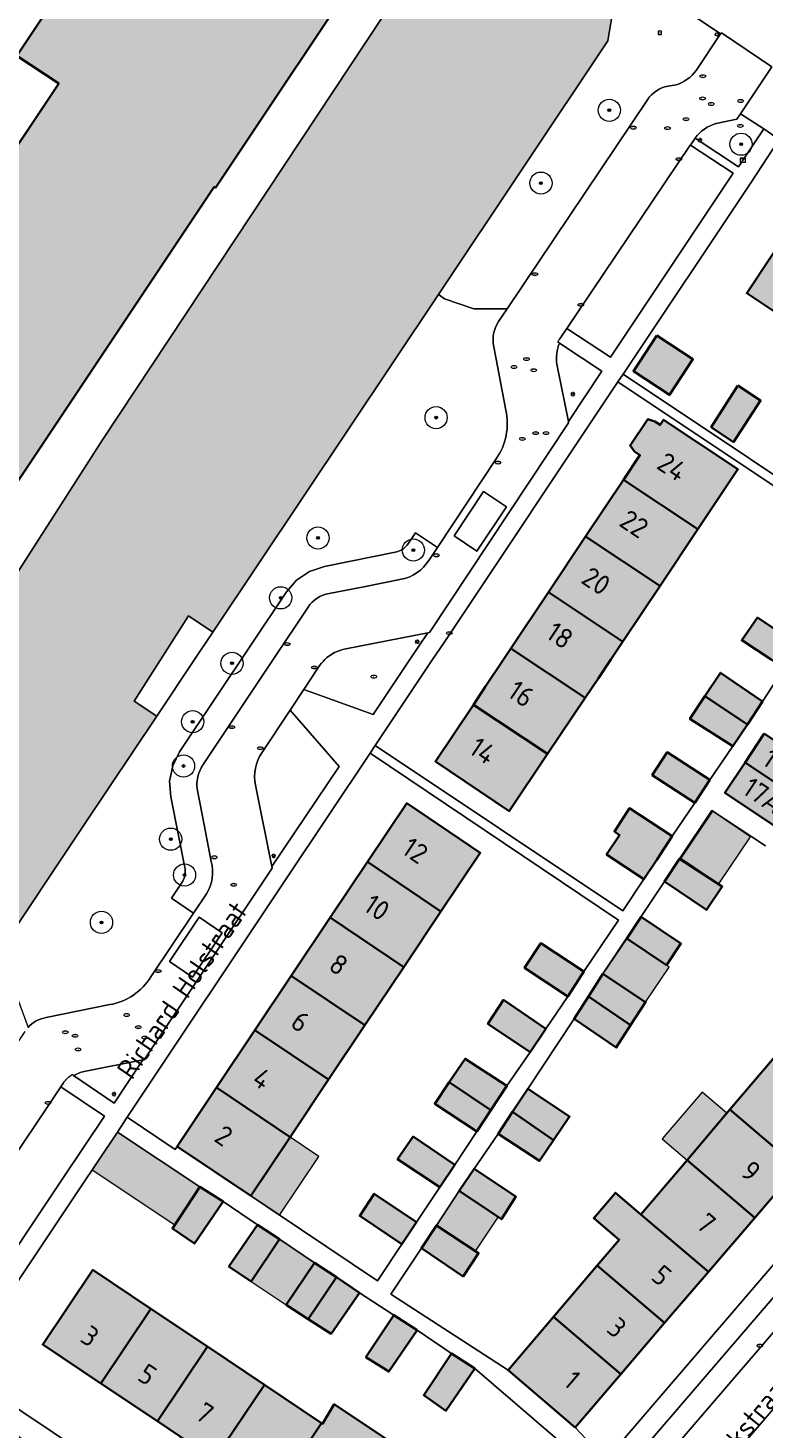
# Model space of a CAD drawing. Header units: metres. Extents: x 125349 to 128236, y 501602 to 503797.
# Tile 316 of 656: x 126555 to 126622, y 502181 to 502307. Entities that reach past the tile are written whole.
import ezdxf
from ezdxf.enums import TextEntityAlignment as Align

# ---------------------------------------------------------------- set-up
doc = ezdxf.new("R2010")
doc.units = ezdxf.units.M
doc.layers.get('0').update_dxf_attribs({"linetype": 'CONTINUOUS'})
for name, color, linetype, lineweight in [('B-WE-GK-BESCHOEIING-G', 130, 'GK-BESCHOEIING-SO', 18), ('B-WE-GR-BEPLANTING_CULTUUR_HEESTERS-GV', 90, 'CONTINUOUS', 18), ('B-WE-GR-BOOM-S-500', 90, 'CONTINUOUS', 18), ('B-WE-GR-GROENVOORZIENING-GV', 80, 'CONTINUOUS', 18), ('B-WE-IE-MEUBILAIR-S', 7, 'CONTINUOUS', 18), ('B-WE-OG-BEBOUWING-GV', 7, 'CONTINUOUS', 35), ('B-WE-OG-BEBOUWING-T18', 10, 'CONTINUOUS', 18), ('B-WE-OG-BEBOUWING_OVERBOUWING-GV', 7, 'CONTINUOUS', 18), ('B-WE-OG-TERREIN_BEGROEID-GV', 7, 'CONTINUOUS', 18), ('B-WE-OG-TERREIN_ERF-GV', 7, 'CONTINUOUS', 18), ('B-WE-OG-TOPOGRAFIE-T18', 10, 'CONTINUOUS', 18), ('B-WE-OG-WATER-GV', 130, 'CONTINUOUS', 18), ('B-WE-VH-GESLOTENVERHARDING_BETON-GV', 10, 'CONTINUOUS', 18), ('B-WE-VH-OPENVERHARDING-GV', 90, 'CONTINUOUS', 18)]:
    doc.layers.add(name, color=color, linetype=linetype, lineweight=lineweight)
for name, color, linetype, lineweight, true_color in [('B-WE-OG-BEBOUWING-V', 7, 'CONTINUOUS', 18, 0xcc646e), ('B-WE-OG-BEBOUWING_OVERBOUWING-V', 7, 'CONTINUOUS', 18, 0xcc646e), ('B-WE-OG-WATER-V', 7, 'CONTINUOUS', 18, 0xbee8ff)]:
    doc.layers.add(name, color=color, linetype=linetype, lineweight=lineweight, true_color=true_color)
doc.styles.add('NLCS-ISO', font='NLCS-ISO.ttf')
doc.styles.add('NLCS-ISO-M1000-T18', font='NLCS-ISO.ttf', dxfattribs={"height": 1.8})
doc.linetypes.add('GK-BESCHOEIING-SO', pattern='A,18,-3,[1,NLCS.SHX,S=0.6,R=0,X=0,Y=0],-3', length=24)

# ---------------------------------------------------------------- blocks, each defined once
blk = doc.blocks.new('SIE-MEUBILAIR_BORD_LOCATIEPAAL-SO')
blk.add_lwpolyline([(-0.75, -0.75), (0.75, -0.75), (0.75, 0.75), (-0.75, 0.75)], close=True)
at = {"style": 'NLCS-ISO'}
blk.add_text('lp', height=0.75, dxfattribs=at).set_placement((0.01, 0.12), align=Align.MIDDLE_CENTER)
blk = doc.blocks.new('SIE-MEUBILAIR_KAST_ELEKTRA-SO')
for points in [[(-1, 1), (1, 1), (1, 0.84), (-1, 0.84)], [(-1, 0.76), (1, 0.76), (1, -1), (-1, -1)]]:
    blk.add_lwpolyline(points, close=True)
at = {"style": 'NLCS-ISO'}
blk.add_text('et', height=0.75, dxfattribs=at).set_placement((0, 0), align=Align.MIDDLE_CENTER)
blk = doc.blocks.new('SIE-MEUBILAIR_PAAL_LICHTMAST-SO')
for points in [[(-0.62, 0), (-1, 0)], [(-0.71, 0.71), (-0.44, 0.44)], [(0, 1), (0, 0.62)], [(0.44, 0.44), (0.71, 0.71)], [(1, 0), (0.62, 0)], [(-0.71, -0.71), (-0.44, -0.44)], [(0, -0.62), (0, -1)], [(0.44, -0.44), (0.71, -0.71)]]:
    blk.add_lwpolyline(points)
blk.add_circle((0, 0), 0.5)
blk = doc.blocks.new('SIE-MEUBILAIR_PAAL_VERKEERSBORD-SO')
blk.add_circle((0, 0), 0.75)
at = {"style": 'NLCS-ISO'}
blk.add_text('vb', height=0.75, dxfattribs=at).set_placement((0, 0.07), align=Align.MIDDLE_CENTER)
blk = doc.blocks.new('SIE-MEUBILAIR_PUT_RIOOLPUT-SO')
blk.add_ellipse((0, 0), major_axis=(1.25, 0), ratio=0.54)
at = {"style": 'NLCS-ISO'}
blk.add_text('ri', height=0.75, dxfattribs=at).set_placement((-0.04, 0.07), align=Align.MIDDLE_CENTER)
blk = doc.blocks.new('SIE-MEUBILAIR_PUT_KOLK-SO')
blk.add_ellipse((0, 0), major_axis=(1.25, 0), ratio=0.54)
at = {"style": 'NLCS-ISO'}
blk.add_text('klk', height=0.75, dxfattribs=at).set_placement((0.03, 0), align=Align.MIDDLE_CENTER)
blk = doc.blocks.new('SIE-MEUBILAIR_PUT_DRAINAGEPUT-SO')
blk.add_ellipse((0, 0), major_axis=(1.25, 0), ratio=0.54)
at = {"style": 'NLCS-ISO'}
blk.add_text('dr', height=0.75, dxfattribs=at).set_placement((0.03, 0), align=Align.MIDDLE_CENTER)
blk = doc.blocks.new('SIE-MEUBILAIR_PUT_BRANDKRAAN-SO')
blk.add_ellipse((0, 0), major_axis=(1.25, 0), ratio=0.54)
at = {"style": 'NLCS-ISO'}
blk.add_text('bk', height=0.75, dxfattribs=at).set_placement((0.03, 0), align=Align.MIDDLE_CENTER)
blk = doc.blocks.new('SGR-BOOM_01-SO')
at = {"linetype": 'ByBlock', "lineweight": 18}
h = blk.add_hatch(color=0, dxfattribs=at)
h.dxf.hatch_style = 1
edge = h.paths.add_edge_path()
edge.add_arc((0, 0), 0.25, 0, 360)
at = {"color": 0, "linetype": 'ByBlock', "lineweight": 18}
for radius in [2, 0.25]:
    blk.add_circle((0, 0), radius, dxfattribs=at)

msp = doc.modelspace()

# ---------------------------------------------------------------- hatches: boundary and pattern name
at = {"layer": 'B-WE-OG-BEBOUWING-V'}
for points in [[(126567.357, 502323.781), (126554.467, 502304.416), (126558.229, 502301.915), (126519.497, 502243.735), (126533.452, 502234.414), (126572.242, 502292.594), (126572.363, 502292.514), (126587.039, 502314.562), (126582.554, 502317.541), (126582.506, 502317.465)], [(126625.511, 502279.469), (126629.908, 502286.071), (126624.588, 502289.621), (126620.189, 502283.016)], [(126612.087, 502279.203), (126609.982, 502276.001), (126613.242, 502273.858), (126615.347, 502277.06)], [(126619.39, 502274.709), (126616.99, 502270.957), (126618.991, 502269.605), (126621.441, 502273.358)], [(126615.782, 502261.74), (126619.392, 502267.153), (126612.689, 502271.608), (126612.384, 502271.15), (126611.927, 502271.466), (126611.271, 502271.654), (126609.688, 502269.285), (126610.096, 502268.743), (126610.563, 502268.42), (126609.079, 502266.195), (126609.08, 502266.194), (126615.776, 502261.744)], [(126615.782, 502261.74), (126615.776, 502261.744), (126609.08, 502266.194), (126609.079, 502266.195), (126605.676, 502261.092), (126605.678, 502261.091), (126612.368, 502256.645), (126612.379, 502256.638)], [(126602.328, 502256.071), (126602.331, 502256.069), (126609.014, 502251.627), (126609.029, 502251.617), (126612.379, 502256.638), (126612.368, 502256.645), (126605.678, 502261.091), (126605.676, 502261.092)], [(126602.328, 502256.071), (126598.95, 502251.005), (126598.954, 502251.003), (126605.631, 502246.566), (126605.646, 502246.556), (126606.842, 502248.339), (126607.951, 502250), (126609.029, 502251.617), (126609.014, 502251.627), (126602.331, 502256.069)], [(126623.549, 502249.239), (126624.082, 502250), (126624.949, 502251.24), (126621.147, 502253.792), (126619.747, 502251.741), (126622.394, 502250)], [(126595.572, 502245.938), (126595.576, 502245.936), (126602.247, 502241.503), (126602.254, 502241.498), (126605.646, 502246.556), (126605.631, 502246.566), (126598.954, 502251.003), (126598.95, 502251.005), (126598.28, 502250), (126596.638, 502247.539)], [(126621.624, 502246.209), (126617.823, 502248.808), (126616.428, 502246.7), (126620.245, 502244.163)], [(126595.572, 502245.938), (126592.158, 502240.809), (126598.798, 502236.344), (126602.254, 502241.498), (126602.247, 502241.503), (126595.576, 502245.936)], [(126618.926, 502242.205), (126620.245, 502244.163), (126616.428, 502246.7), (126615.075, 502244.654)], [(126621.761, 502243.326), (126620.036, 502240.727), (126625.125, 502237.335), (126625.127, 502237.333), (126626.845, 502239.938), (126626.84, 502239.941)], [(126616.877, 502239.153), (126613.026, 502241.651), (126611.677, 502239.599), (126615.528, 502237.101)], [(126625.127, 502237.333), (126625.125, 502237.335), (126620.036, 502240.727), (126618.227, 502238.003), (126623.328, 502234.604)], [(126586.035, 502231.765), (126592.653, 502227.307), (126596.187, 502232.595), (126589.566, 502237.047)], [(126610.91, 502230.202), (126612.08, 502231.946), (126613.479, 502234.098), (126609.628, 502236.597), (126608.279, 502234.495), (126608.732, 502234.191), (126607.563, 502232.447)], [(126586.035, 502231.765), (126582.682, 502226.748), (126589.299, 502222.289), (126592.653, 502227.307)], [(126614.13, 502232.047), (126612.781, 502229.995), (126616.581, 502227.446), (126617.981, 502229.548)], [(126582.682, 502226.748), (126579.175, 502221.502), (126585.793, 502217.043), (126589.299, 502222.289)], [(126612.952, 502222.465), (126614.267, 502224.426), (126610.693, 502226.823), (126609.377, 502224.862)], [(126604.085, 502219.634), (126605.534, 502221.886), (126601.633, 502224.435), (126600.184, 502222.233)], [(126605.929, 502219.652), (126609.735, 502217.047), (126611.085, 502219.138), (126607.234, 502221.687)], [(126585.793, 502217.043), (126579.175, 502221.502), (126575.905, 502216.61), (126582.523, 502212.151)], [(126602.086, 502216.732), (126598.285, 502219.33), (126596.886, 502217.178), (126600.687, 502214.63)], [(126605.929, 502219.652), (126604.635, 502217.634), (126608.436, 502215.035), (126609.735, 502217.047)], [(126579.061, 502206.971), (126582.523, 502212.151), (126575.905, 502216.61), (126572.442, 502211.43)], [(126597.151, 502209.391), (126598.588, 502211.577), (126594.837, 502214.026), (126593.406, 502211.914)], [(126618.676, 502209.442), (126624.795, 502204.236), (126628.832, 502208.953), (126622.699, 502214.17)], [(126575.521, 502201.675), (126579.061, 502206.971), (126572.442, 502211.43), (126568.885, 502206.108)], [(126595.89, 502207.473), (126597.151, 502209.391), (126593.406, 502211.914), (126592.089, 502209.972)], [(126600.488, 502211.328), (126599.107, 502209.252), (126602.796, 502206.688), (126604.239, 502208.829)], [(126597.79, 502207.274), (126601.54, 502204.825), (126602.796, 502206.688), (126599.107, 502209.252)], [(126618.676, 502209.442), (126614.814, 502204.903), (126620.92, 502199.709), (126624.795, 502204.236)], [(126592.542, 502202.468), (126593.891, 502204.47), (126590.14, 502207.019), (126588.741, 502204.967)], [(126595.641, 502204.121), (126594.292, 502202.119), (126598.093, 502199.57), (126599.392, 502201.622)], [(126620.92, 502199.709), (126614.814, 502204.903), (126610.648, 502200.008), (126616.741, 502194.825)], [(126573.027, 502201.172), (126570.93, 502202.477), (126568.472, 502198.73), (126570.469, 502197.375)], [(126589.144, 502197.313), (126590.443, 502199.315), (126586.642, 502201.864), (126585.343, 502199.862)], [(126612.798, 502190.218), (126616.741, 502194.825), (126610.648, 502200.008), (126608.363, 502201.952), (126606.419, 502199.667), (126608.704, 502197.723), (126606.718, 502195.39)], [(126578.119, 502197.76), (126576.122, 502199.065), (126573.564, 502195.318), (126575.562, 502193.963)], [(126592.243, 502199.016), (126590.894, 502196.964), (126594.645, 502194.415), (126596.044, 502196.517)], [(126583.234, 502194.334), (126581.265, 502195.653), (126578.707, 502191.856), (126580.708, 502190.565)], [(126608.859, 502185.615), (126612.798, 502190.218), (126606.718, 502195.39), (126602.793, 502190.776)], [(126566.531, 502191.502), (126561.307, 502195.002), (126556.794, 502188.278), (126562.022, 502184.773)], [(126583.234, 502194.334), (126580.708, 502190.565), (126582.751, 502189.246), (126585.309, 502192.944)], [(126566.531, 502191.502), (126562.022, 502184.773), (126567.113, 502181.359), (126571.625, 502188.089)], [(126590.501, 502189.582), (126588.404, 502190.936), (126585.897, 502187.139), (126587.944, 502185.834)], [(126608.859, 502185.615), (126602.793, 502190.776), (126598.692, 502185.957), (126604.745, 502180.808)], [(126576.748, 502184.657), (126571.625, 502188.089), (126567.113, 502181.359), (126572.235, 502177.925)], [(126595.698, 502186.112), (126593.597, 502187.461), (126591.099, 502183.707), (126593.099, 502182.308)], [(126577.395, 502174.465), (126581.909, 502181.199), (126576.748, 502184.657), (126572.235, 502177.925)], [(126587.097, 502177.793), (126588.196, 502179.445), (126583.045, 502182.893), (126581.996, 502181.141), (126581.909, 502181.199), (126577.395, 502174.465), (126577.421, 502174.448), (126576.585, 502173.202), (126578.778, 502171.732), (126579.613, 502172.978), (126582.576, 502170.992)]]:
    msp.add_hatch(color=256, dxfattribs=at).paths.add_polyline_path(points)
at = {"layer": 'B-WE-OG-BEBOUWING_OVERBOUWING-V'}
for points in [[(126617.691, 502229.8), (126620.533, 502234.037), (126617.092, 502236.345), (126614.25, 502232.107)], [(126607.234, 502221.687), (126611.085, 502219.138), (126613.203, 502222.297), (126612.952, 502222.465), (126609.377, 502224.862)], [(126618.41, 502209.13), (126616.176, 502211.03), (126612.58, 502206.804), (126614.814, 502204.903)], [(126563.511, 502207.424), (126561.236, 502204.012), (126568.697, 502199.073), (126570.93, 502202.477)], [(126579.061, 502206.971), (126575.521, 502201.675), (126578.117, 502199.94), (126581.657, 502205.236)], [(126594.292, 502202.119), (126592.243, 502199.016), (126595.768, 502196.698), (126597.796, 502199.769)], [(126578.119, 502197.76), (126575.562, 502193.963), (126578.707, 502191.856), (126581.265, 502195.653)]]:
    msp.add_hatch(color=256, dxfattribs=at).paths.add_polyline_path(points)
at = {"layer": 'B-WE-OG-WATER-V'}
msp.add_hatch(color=256, dxfattribs=at).paths.add_polyline_path([(126517.754, 502205.834), (126518.355, 502205.385), (126520.81, 502203.713), (126525.019, 502200.848), (126526.118, 502200.1), (126527.292, 502199.3), (126531.528, 502196.411), (126538.631, 502199.088), (126539.801, 502199.687), (126540.966, 502205.842), (126546.793, 502214.563), (126544.61, 502216.02), (126549.53, 502223.66), (126551.841, 502222.118), (126552.458, 502223.042), (126560.626, 502235.266), (126567.061, 502244.906), (126565.03, 502246.26), (126569.91, 502253.94), (126572.111, 502252.472), (126592.426, 502282.906), (126607.678, 502305.756), (126608.768, 502312.268), (126608.477, 502312.464), (126601.522, 502317.156), (126595.971, 502320.901), (126588.518, 502316.854), (126591.902, 502314.753), (126562.163, 502269.817), (126553.291, 502255.928), (126545.29, 502245), (126538.44, 502234.9), (126531.633, 502224.174), (126525.27, 502214.997), (126521.17, 502209.552)])

# ---------------------------------------------------------------- linework, layer by layer
at = {"layer": 'B-WE-GK-BESCHOEIING-G', "flags": 128}
msp.add_lwpolyline([(126608.768, 502312.268), (126607.678, 502305.756), (126570.461, 502250), (126560.626, 502235.266), (126540.966, 502205.842), (126539.801, 502199.687)], dxfattribs=at)
at = {"layer": 'B-WE-GR-BEPLANTING_CULTUUR_HEESTERS-GV', "flags": 128}
for points in [[(126615.647, 502303.088), (126617.841, 502306.392), (126613.533, 502309.266), (126613.456, 502309.105), (126608.768, 502312.268), (126607.678, 502305.756), (126592.426, 502282.906), (126592.957, 502282.518), (126595.627, 502281.602), (126598.612, 502281.601)], [(126613.11, 502301.667), (126613.823, 502301.798)], [(126598.612, 502281.601), (126611.247, 502300.433)], [(126615.545, 502296.993), (126619.457, 502294.407), (126621.725, 502297.826), (126619.615, 502299.184)], [(126619.615, 502299.184), (126619.292, 502298.703), (126617.448, 502298.301)], [(126592.331, 502260.113), (126590.349, 502261.429), (126589.609, 502260.321), (126589.21, 502259.921), (126588.687, 502259.704), (126582.164, 502258.401), (126580.829, 502257.947), (126579.658, 502257.163), (126578.729, 502256.102), (126569.118, 502241.694), (126568.495, 502240.43), (126568.221, 502239.047), (126568.315, 502237.64), (126569.617, 502231.117), (126569.618, 502230.551), (126569.402, 502230.028), (126568.381, 502228.498), (126570.381, 502227.16)], [(126591.55, 502258.939), (126592.331, 502260.113)], [(126585.695, 502256.569), (126589.107, 502257.24)], [(126582.572, 502255.955), (126585.695, 502256.569)], [(126577.544, 502250), (126580.687, 502254.713)], [(126580.312, 502247.315), (126586.542, 502245.042), (126589.849, 502250), (126591.456, 502252.41)], [(126591.456, 502252.41), (126584.078, 502250.965)], [(126571.234, 502240.539), (126577.544, 502250)], [(126581.635, 502249.32), (126580.312, 502247.315)], [(126575.954, 502238.698), (126577.428, 502231.367), (126583.475, 502240.379), (126579.072, 502245.45)], [(126579.072, 502245.45), (126576.511, 502241.6)], [(126571.321, 502235.121), (126570.692, 502238.354)], [(126571.963, 502231.819), (126571.321, 502235.121)], [(126570.381, 502227.16), (126571.535, 502228.886)]]:
    msp.add_lwpolyline(points, dxfattribs=at)
at = {"layer": 'B-WE-GR-BEPLANTING_CULTUUR_HEESTERS-GV'}
for points in [[(126613.823, 502301.798, 0.1631817), (126615.647, 502303.088)], [(126611.247, 502300.433, -0.2082661), (126613.11, 502301.667)], [(126617.448, 502298.301, 0.1715362), (126615.545, 502296.993)], [(126589.107, 502257.24, 0.2048026), (126591.55, 502258.939)], [(126580.687, 502254.713, -0.2184553), (126582.572, 502255.955)], [(126584.078, 502250.965, 0.1497808), (126582.187, 502250)], [(126582.187, 502250, 0.061697), (126581.635, 502249.32)], [(126570.692, 502238.354, -0.1757166), (126571.234, 502240.539)], [(126576.511, 502241.6, 0.1987807), (126575.954, 502238.698)], [(126571.535, 502228.886, 0.2079775), (126571.963, 502231.819)]]:
    msp.add_lwpolyline(points, format="xyb", dxfattribs=at)
at = {"layer": 'B-WE-GR-GROENVOORZIENING-GV'}
for points in [[(126603.331, 502278.525, 0.1428838), (126603.088, 502276.629)], [(126560.679, 502212.91, 0.0899289), (126559.568, 502212.518)]]:
    msp.add_lwpolyline(points, format="xyb", dxfattribs=at)
at = {"layer": 'B-WE-GR-GROENVOORZIENING-GV', "flags": 128}
for points in [[(126604.124, 502271.461), (126607.141, 502275.991), (126603.331, 502278.525)], [(126603.088, 502276.629), (126604.124, 502271.461)], [(126559.568, 502212.518), (126563.227, 502210.041), (126565.81, 502213.918)], [(126565.81, 502213.918), (126560.679, 502212.91)]]:
    msp.add_lwpolyline(points, dxfattribs=at)
msp.add_lwpolyline([(126567.061, 502244.906), (126570.461, 502250), (126572.111, 502252.472), (126569.91, 502253.94), (126565.03, 502246.26)], close=True, dxfattribs=at)
at = {"layer": 'B-WE-OG-BEBOUWING-GV', "flags": 128}
for points in [[(126567.357, 502323.781), (126554.467, 502304.416), (126558.229, 502301.915), (126519.497, 502243.735), (126533.452, 502234.414), (126572.242, 502292.594), (126572.363, 502292.514), (126587.039, 502314.562), (126582.554, 502317.541), (126582.506, 502317.465)], [(126625.511, 502279.469), (126629.908, 502286.071), (126624.588, 502289.621), (126620.189, 502283.016)], [(126612.087, 502279.203), (126609.982, 502276.001), (126613.242, 502273.858), (126615.347, 502277.06)], [(126619.39, 502274.709), (126616.99, 502270.957), (126618.991, 502269.605), (126621.441, 502273.358)], [(126615.782, 502261.74), (126619.392, 502267.153), (126612.689, 502271.608), (126612.384, 502271.15), (126611.927, 502271.466), (126611.271, 502271.654), (126609.688, 502269.285), (126610.096, 502268.743), (126610.563, 502268.42), (126609.079, 502266.195), (126609.08, 502266.194), (126615.776, 502261.744)], [(126615.782, 502261.74), (126615.776, 502261.744), (126609.08, 502266.194), (126609.079, 502266.195), (126605.676, 502261.092), (126605.678, 502261.091), (126612.368, 502256.645), (126612.379, 502256.638)], [(126602.328, 502256.071), (126602.331, 502256.069), (126609.014, 502251.627), (126609.029, 502251.617), (126612.379, 502256.638), (126612.368, 502256.645), (126605.678, 502261.091), (126605.676, 502261.092)], [(126602.328, 502256.071), (126598.95, 502251.005), (126598.954, 502251.003), (126605.631, 502246.566), (126605.646, 502246.556), (126606.842, 502248.339), (126607.951, 502250), (126609.029, 502251.617), (126609.014, 502251.627), (126602.331, 502256.069)], [(126623.549, 502249.239), (126624.082, 502250), (126624.949, 502251.24), (126621.147, 502253.792), (126619.747, 502251.741), (126622.394, 502250)], [(126595.572, 502245.938), (126595.576, 502245.936), (126602.247, 502241.503), (126602.254, 502241.498), (126605.646, 502246.556), (126605.631, 502246.566), (126598.954, 502251.003), (126598.95, 502251.005), (126598.28, 502250), (126596.638, 502247.539)], [(126621.624, 502246.209), (126617.823, 502248.808), (126616.428, 502246.7), (126620.245, 502244.163)], [(126595.572, 502245.938), (126592.158, 502240.809), (126598.798, 502236.344), (126602.254, 502241.498), (126602.247, 502241.503), (126595.576, 502245.936)], [(126618.926, 502242.205), (126620.245, 502244.163), (126616.428, 502246.7), (126615.075, 502244.654)], [(126621.761, 502243.326), (126620.036, 502240.727), (126625.125, 502237.335), (126625.127, 502237.333), (126626.845, 502239.938), (126626.84, 502239.941)], [(126616.877, 502239.153), (126613.026, 502241.651), (126611.677, 502239.599), (126615.528, 502237.101)], [(126625.127, 502237.333), (126625.125, 502237.335), (126620.036, 502240.727), (126618.227, 502238.003), (126623.328, 502234.604)], [(126586.035, 502231.765), (126592.653, 502227.307), (126596.187, 502232.595), (126589.566, 502237.047)], [(126610.91, 502230.202), (126612.08, 502231.946), (126613.479, 502234.098), (126609.628, 502236.597), (126608.279, 502234.495), (126608.732, 502234.191), (126607.563, 502232.447)], [(126586.035, 502231.765), (126582.682, 502226.748), (126589.299, 502222.289), (126592.653, 502227.307)], [(126614.13, 502232.047), (126612.781, 502229.995), (126616.581, 502227.446), (126617.981, 502229.548)], [(126582.682, 502226.748), (126579.175, 502221.502), (126585.793, 502217.043), (126589.299, 502222.289)], [(126612.952, 502222.465), (126614.267, 502224.426), (126610.693, 502226.823), (126609.377, 502224.862)], [(126604.085, 502219.634), (126605.534, 502221.886), (126601.633, 502224.435), (126600.184, 502222.233)], [(126605.929, 502219.652), (126609.735, 502217.047), (126611.085, 502219.138), (126607.234, 502221.687)], [(126585.793, 502217.043), (126579.175, 502221.502), (126575.905, 502216.61), (126582.523, 502212.151)], [(126602.086, 502216.732), (126598.285, 502219.33), (126596.886, 502217.178), (126600.687, 502214.63)], [(126605.929, 502219.652), (126604.635, 502217.634), (126608.436, 502215.035), (126609.735, 502217.047)], [(126579.061, 502206.971), (126582.523, 502212.151), (126575.905, 502216.61), (126572.442, 502211.43)], [(126597.151, 502209.391), (126598.588, 502211.577), (126594.837, 502214.026), (126593.406, 502211.914)], [(126618.676, 502209.442), (126624.795, 502204.236), (126628.832, 502208.953), (126622.699, 502214.17)], [(126575.521, 502201.675), (126579.061, 502206.971), (126572.442, 502211.43), (126568.885, 502206.108)], [(126595.89, 502207.473), (126597.151, 502209.391), (126593.406, 502211.914), (126592.089, 502209.972)], [(126600.488, 502211.328), (126599.107, 502209.252), (126602.796, 502206.688), (126604.239, 502208.829)], [(126597.79, 502207.274), (126601.54, 502204.825), (126602.796, 502206.688), (126599.107, 502209.252)], [(126618.676, 502209.442), (126614.814, 502204.903), (126620.92, 502199.709), (126624.795, 502204.236)], [(126592.542, 502202.468), (126593.891, 502204.47), (126590.14, 502207.019), (126588.741, 502204.967)], [(126595.641, 502204.121), (126594.292, 502202.119), (126598.093, 502199.57), (126599.392, 502201.622)], [(126620.92, 502199.709), (126614.814, 502204.903), (126610.648, 502200.008), (126616.741, 502194.825)], [(126573.027, 502201.172), (126570.93, 502202.477), (126568.472, 502198.73), (126570.469, 502197.375)], [(126589.144, 502197.313), (126590.443, 502199.315), (126586.642, 502201.864), (126585.343, 502199.862)], [(126612.798, 502190.218), (126616.741, 502194.825), (126610.648, 502200.008), (126608.363, 502201.952), (126606.419, 502199.667), (126608.704, 502197.723), (126606.718, 502195.39)], [(126578.119, 502197.76), (126576.122, 502199.065), (126573.564, 502195.318), (126575.562, 502193.963)], [(126592.243, 502199.016), (126590.894, 502196.964), (126594.645, 502194.415), (126596.044, 502196.517)], [(126583.234, 502194.334), (126581.265, 502195.653), (126578.707, 502191.856), (126580.708, 502190.565)], [(126608.859, 502185.615), (126612.798, 502190.218), (126606.718, 502195.39), (126602.793, 502190.776)], [(126566.531, 502191.502), (126561.307, 502195.002), (126556.794, 502188.278), (126562.022, 502184.773)], [(126583.234, 502194.334), (126580.708, 502190.565), (126582.751, 502189.246), (126585.309, 502192.944)], [(126566.531, 502191.502), (126562.022, 502184.773), (126567.113, 502181.359), (126571.625, 502188.089)], [(126590.501, 502189.582), (126588.404, 502190.936), (126585.897, 502187.139), (126587.944, 502185.834)], [(126608.859, 502185.615), (126602.793, 502190.776), (126598.692, 502185.957), (126604.745, 502180.808)], [(126576.748, 502184.657), (126571.625, 502188.089), (126567.113, 502181.359), (126572.235, 502177.925)], [(126595.698, 502186.112), (126593.597, 502187.461), (126591.099, 502183.707), (126593.099, 502182.308)], [(126577.395, 502174.465), (126581.909, 502181.199), (126576.748, 502184.657), (126572.235, 502177.925)], [(126587.097, 502177.793), (126588.196, 502179.445), (126583.045, 502182.893), (126581.996, 502181.141), (126581.909, 502181.199), (126577.395, 502174.465), (126577.421, 502174.448), (126576.585, 502173.202), (126578.778, 502171.732), (126579.613, 502172.978), (126582.576, 502170.992)]]:
    msp.add_lwpolyline(points, close=True, dxfattribs=at)
at = {"layer": 'B-WE-OG-BEBOUWING_OVERBOUWING-GV', "flags": 128}
for points in [[(126617.691, 502229.8), (126620.533, 502234.037), (126617.092, 502236.345), (126614.25, 502232.107)], [(126607.234, 502221.687), (126611.085, 502219.138), (126613.203, 502222.297), (126612.952, 502222.465), (126609.377, 502224.862)], [(126618.41, 502209.13), (126616.176, 502211.03), (126612.58, 502206.804), (126614.814, 502204.903)], [(126563.511, 502207.424), (126561.236, 502204.012), (126568.697, 502199.073), (126570.93, 502202.477)], [(126579.061, 502206.971), (126575.521, 502201.675), (126578.117, 502199.94), (126581.657, 502205.236)], [(126594.292, 502202.119), (126592.243, 502199.016), (126595.768, 502196.698), (126597.796, 502199.769)], [(126578.119, 502197.76), (126575.562, 502193.963), (126578.707, 502191.856), (126581.265, 502195.653)]]:
    msp.add_lwpolyline(points, close=True, dxfattribs=at)
at = {"layer": 'B-WE-OG-TERREIN_BEGROEID-GV', "flags": 128}
for points in [[(126597.846, 502280.459), (126598.612, 502281.601), (126595.627, 502281.602), (126592.957, 502282.518), (126592.426, 502282.906), (126572.111, 502252.472), (126570.461, 502250), (126567.061, 502244.906), (126560.626, 502235.266), (126552.458, 502223.042), (126553.433, 502222.408), (126555.465, 502216.854)], [(126598.501, 502272.482), (126597.405, 502278.197)], [(126592.331, 502260.113), (126597.63, 502268.079)], [(126566.537, 502221.412), (126570.381, 502227.16), (126568.381, 502228.498), (126569.402, 502230.028), (126569.618, 502230.551), (126569.617, 502231.117), (126568.315, 502237.64), (126568.221, 502239.047), (126568.495, 502240.43), (126569.118, 502241.694), (126578.729, 502256.102), (126579.658, 502257.163), (126580.829, 502257.947), (126582.164, 502258.401), (126588.687, 502259.704), (126589.21, 502259.921), (126589.609, 502260.321), (126590.349, 502261.429), (126592.331, 502260.113)], [(126557.11, 502217.738), (126562.83, 502218.904)]]:
    msp.add_lwpolyline(points, dxfattribs=at)
at = {"layer": 'B-WE-OG-TERREIN_BEGROEID-GV'}
for points in [[(126597.405, 502278.197, -0.2010907), (126597.846, 502280.459)], [(126597.63, 502268.079, 0.2069384), (126598.501, 502272.482)], [(126562.83, 502218.904, 0.2131753), (126566.537, 502221.412)], [(126555.465, 502216.854, -0.175135), (126557.11, 502217.738)]]:
    msp.add_lwpolyline(points, format="xyb", dxfattribs=at)
at = {"layer": 'B-WE-OG-TERREIN_ERF-GV', "flags": 128}
for points in [[(126567.357, 502323.781), (126582.506, 502317.465), (126582.554, 502317.541), (126587.039, 502314.562), (126572.363, 502292.514), (126572.242, 502292.594), (126533.452, 502234.414), (126519.497, 502243.735), (126558.229, 502301.915), (126554.467, 502304.416)], [(126612.087, 502279.203), (126615.347, 502277.06), (126613.242, 502273.858), (126609.982, 502276.001)], [(126619.39, 502274.709), (126621.441, 502273.358), (126618.991, 502269.605), (126616.99, 502270.957)], [(126602.328, 502256.071), (126605.676, 502261.092), (126609.079, 502266.195), (126610.563, 502268.42), (126610.096, 502268.743), (126609.688, 502269.285), (126611.271, 502271.654), (126611.927, 502271.466), (126612.384, 502271.15), (126612.689, 502271.608), (126619.392, 502267.153), (126615.782, 502261.74), (126612.379, 502256.638), (126609.029, 502251.617), (126607.951, 502250), (126606.842, 502248.339), (126605.646, 502246.556), (126602.254, 502241.498), (126598.798, 502236.344), (126592.158, 502240.809), (126595.572, 502245.938), (126596.638, 502247.539), (126598.28, 502250), (126598.95, 502251.005)], [(126586.279, 502241.568), (126578.786, 502230.33), (126564.404, 502208.763), (126568.72, 502205.863), (126568.885, 502206.108), (126572.442, 502211.43), (126575.905, 502216.61), (126579.175, 502221.502), (126582.682, 502226.748), (126586.035, 502231.765), (126589.566, 502237.047), (126596.187, 502232.595), (126592.653, 502227.307), (126589.299, 502222.289), (126585.793, 502217.043), (126582.523, 502212.151), (126579.061, 502206.971), (126575.521, 502201.675), (126586.925, 502194.011), (126589.144, 502197.313), (126585.343, 502199.862), (126586.642, 502201.864), (126590.443, 502199.315), (126592.542, 502202.468), (126588.741, 502204.967), (126590.14, 502207.019), (126593.891, 502204.47), (126595.89, 502207.473), (126592.089, 502209.972), (126593.406, 502211.914), (126594.837, 502214.026), (126598.588, 502211.577), (126600.687, 502214.63), (126596.886, 502217.178), (126598.285, 502219.33), (126602.086, 502216.732), (126604.085, 502219.634), (126600.184, 502222.233), (126601.633, 502224.435), (126605.534, 502221.886), (126608.655, 502226.53)], [(126612.952, 502222.465), (126609.377, 502224.862), (126610.693, 502226.823), (126614.267, 502224.426)], [(126608.859, 502185.615), (126604.745, 502180.808), (126605.764, 502179.732), (126605.48, 502179.401), (126607.418, 502177.759), (126640.975, 502216.903), (126635.34, 502221.722), (126634.369, 502220.584), (126636.922, 502218.406), (126632.829, 502213.624), (126628.832, 502208.953), (126624.795, 502204.236), (126620.92, 502199.709), (126616.741, 502194.825), (126612.798, 502190.218)], [(126566.531, 502191.502), (126571.625, 502188.089), (126576.748, 502184.657), (126581.909, 502181.199), (126581.996, 502181.141), (126583.045, 502182.893), (126588.196, 502179.445), (126587.097, 502177.793), (126592.274, 502174.295), (126587.803, 502167.487), (126582.576, 502170.992), (126579.613, 502172.978), (126578.778, 502171.732), (126576.585, 502173.202), (126577.421, 502174.448), (126577.395, 502174.465), (126572.235, 502177.925), (126567.113, 502181.359), (126562.022, 502184.773), (126556.794, 502188.278), (126561.307, 502195.002)]]:
    msp.add_lwpolyline(points, close=True, dxfattribs=at)
for points in [[(126553.291, 502255.928), (126562.163, 502269.817), (126591.902, 502314.753)], [(126623.12, 502296.861), (126620.493, 502292.875), (126609.054, 502275.721), (126631.899, 502260.452)], [(126625.511, 502279.469), (126620.189, 502283.016), (126624.588, 502289.621)], [(126630.86, 502260.159), (126608.584, 502275.017), (126592.937, 502251.552), (126591.902, 502250), (126586.741, 502242.26), (126609.019, 502227.372), (126610.91, 502230.202), (126607.563, 502232.447), (126608.732, 502234.191), (126608.279, 502234.495), (126609.628, 502236.597), (126613.479, 502234.098), (126615.528, 502237.101), (126611.677, 502239.599), (126613.026, 502241.651), (126616.877, 502239.153), (126618.926, 502242.205), (126615.075, 502244.654), (126616.428, 502246.7), (126617.823, 502248.808), (126621.624, 502246.209), (126623.549, 502249.239)], [(126631.899, 502260.452), (126609.054, 502275.721), (126608.584, 502275.017), (126630.86, 502260.159)], [(126622.394, 502250), (126619.747, 502251.741), (126621.147, 502253.792), (126624.949, 502251.24)], [(126623.549, 502249.239), (126621.624, 502246.209), (126620.245, 502244.163), (126618.926, 502242.205), (126616.877, 502239.153), (126615.528, 502237.101), (126613.479, 502234.098), (126612.08, 502231.946), (126610.91, 502230.202), (126609.019, 502227.372), (126586.741, 502242.26), (126586.279, 502241.568), (126608.655, 502226.53), (126605.534, 502221.886), (126604.085, 502219.634), (126602.086, 502216.732), (126600.687, 502214.63), (126598.588, 502211.577), (126597.151, 502209.391), (126595.89, 502207.473), (126593.891, 502204.47), (126592.542, 502202.468), (126590.443, 502199.315), (126589.144, 502197.313), (126586.925, 502194.011), (126575.521, 502201.675), (126568.885, 502206.108), (126568.72, 502205.863), (126564.404, 502208.763), (126563.511, 502207.424), (126570.93, 502202.477), (126573.027, 502201.172), (126576.122, 502199.065), (126578.119, 502197.76), (126581.265, 502195.653), (126583.234, 502194.334), (126585.309, 502192.944), (126588.404, 502190.936), (126590.501, 502189.582), (126593.597, 502187.461), (126595.698, 502186.112), (126604.669, 502178.398)], [(126623.328, 502234.604), (126618.227, 502238.003), (126620.036, 502240.727), (126621.761, 502243.326)], [(126621.88, 502233.231), (126617.061, 502236.398), (126614.13, 502232.047), (126617.981, 502229.548), (126616.581, 502227.446), (126612.781, 502229.995), (126607.234, 502221.687), (126611.085, 502219.138), (126609.735, 502217.047), (126608.436, 502215.035), (126604.635, 502217.634), (126600.488, 502211.328), (126604.239, 502208.829), (126602.796, 502206.688), (126601.54, 502204.825), (126597.79, 502207.274), (126595.641, 502204.121), (126599.392, 502201.622), (126598.093, 502199.57), (126594.292, 502202.119), (126592.243, 502199.016), (126596.044, 502196.517), (126594.645, 502194.415), (126590.894, 502196.964), (126588.145, 502192.817), (126598.692, 502185.957), (126602.793, 502190.776), (126606.718, 502195.39), (126608.704, 502197.723), (126606.419, 502199.667), (126608.363, 502201.952), (126610.648, 502200.008), (126614.814, 502204.903), (126618.676, 502209.442), (126622.699, 502214.17)], [(126605.764, 502179.732), (126604.745, 502180.808), (126598.692, 502185.957), (126588.145, 502192.817), (126590.894, 502196.964), (126592.243, 502199.016), (126594.292, 502202.119), (126595.641, 502204.121), (126597.79, 502207.274), (126599.107, 502209.252), (126600.488, 502211.328), (126604.635, 502217.634), (126605.929, 502219.652), (126607.234, 502221.687), (126612.781, 502229.995), (126614.13, 502232.047), (126617.061, 502236.398), (126621.88, 502233.231)], [(126604.669, 502178.398), (126595.698, 502186.112), (126593.099, 502182.308), (126591.099, 502183.707), (126593.597, 502187.461), (126590.501, 502189.582), (126587.944, 502185.834), (126585.897, 502187.139), (126588.404, 502190.936), (126585.309, 502192.944), (126582.751, 502189.246), (126580.708, 502190.565), (126578.707, 502191.856), (126581.265, 502195.653), (126578.119, 502197.76), (126575.562, 502193.963), (126573.564, 502195.318), (126576.122, 502199.065), (126573.027, 502201.172), (126570.469, 502197.375), (126568.472, 502198.73), (126570.93, 502202.477), (126563.511, 502207.424), (126560.106, 502202.317), (126549.243, 502186.028), (126588.935, 502159.426)]]:
    msp.add_lwpolyline(points, dxfattribs=at)
at = {"layer": 'B-WE-OG-WATER-GV', "flags": 128}
msp.add_lwpolyline([(126552.458, 502223.042), (126560.626, 502235.266), (126567.061, 502244.906), (126565.03, 502246.26), (126569.91, 502253.94), (126572.111, 502252.472), (126592.426, 502282.906), (126607.678, 502305.756), (126608.768, 502312.268), (126608.477, 502312.464), (126601.522, 502317.156), (126595.971, 502320.901), (126588.518, 502316.854), (126591.902, 502314.753), (126562.163, 502269.817), (126553.291, 502255.928)], dxfattribs=at)
at = {"layer": 'B-WE-VH-GESLOTENVERHARDING_BETON-GV', "flags": 128}
for points in [[(126593.83, 502261.156), (126595.891, 502259.78), (126598.554, 502263.763), (126596.493, 502265.139)], [(126568.211, 502222.787), (126570.27, 502221.38), (126572.942, 502225.375), (126570.883, 502226.782)]]:
    msp.add_lwpolyline(points, close=True, dxfattribs=at)
at = {"layer": 'B-WE-VH-OPENVERHARDING-GV', "flags": 128}
for points in [[(126613.533, 502309.266), (126617.841, 502306.392), (126617.903, 502306.485), (126622.455, 502303.414), (126619.615, 502299.184), (126621.725, 502297.826), (126623.12, 502296.861)], [(126617.841, 502306.392), (126615.647, 502303.088)], [(126617.448, 502298.301), (126619.292, 502298.703), (126619.615, 502299.184), (126622.455, 502303.414), (126617.903, 502306.485), (126617.841, 502306.392)], [(126613.823, 502301.798), (126613.11, 502301.667)], [(126611.247, 502300.433), (126598.612, 502281.601)], [(126558.659, 502211.869), (126558.414, 502211.501), (126562.356, 502208.86), (126558.637, 502203.299), (126551.181, 502192.149), (126547.781, 502187.013), (126549.243, 502186.028), (126560.106, 502202.317), (126563.511, 502207.424), (126564.404, 502208.763), (126578.786, 502230.33), (126586.279, 502241.568), (126586.741, 502242.26), (126591.902, 502250), (126592.937, 502251.552), (126608.584, 502275.017), (126609.054, 502275.721), (126620.493, 502292.875), (126623.12, 502296.861), (126621.725, 502297.826), (126619.457, 502294.407), (126615.545, 502296.993)], [(126603.345, 502278.897), (126603.981, 502279.851), (126615.084, 502296.345), (126615.105, 502296.376), (126615.111, 502296.372)], [(126615.545, 502296.993), (126615.111, 502296.372), (126618.968, 502293.819), (126607.91, 502277.24), (126603.981, 502279.851)], [(126615.111, 502296.372), (126615.545, 502296.993)], [(126598.612, 502281.601), (126597.846, 502280.459)], [(126603.981, 502279.851), (126603.345, 502278.897)], [(126603.184, 502278.623), (126603.331, 502278.525), (126607.141, 502275.991), (126604.124, 502271.461), (126604.151, 502271.328), (126591.607, 502252.439), (126591.456, 502252.41), (126589.849, 502250), (126586.542, 502245.042), (126580.312, 502247.315), (126579.072, 502245.45), (126583.475, 502240.379), (126577.428, 502231.367), (126577.455, 502231.218), (126565.934, 502213.942), (126565.81, 502213.918), (126563.227, 502210.041), (126559.568, 502212.518)], [(126603.331, 502278.525), (126603.184, 502278.623)], [(126597.405, 502278.197), (126598.501, 502272.482)], [(126604.124, 502271.461), (126603.088, 502276.629)], [(126584.078, 502250.965), (126591.456, 502252.41), (126591.607, 502252.439), (126604.151, 502271.328), (126604.124, 502271.461)], [(126597.63, 502268.079), (126592.331, 502260.113)], [(126592.331, 502260.113), (126591.55, 502258.939)], [(126589.107, 502257.24), (126585.695, 502256.569)], [(126585.695, 502256.569), (126582.572, 502255.955)], [(126580.687, 502254.713), (126577.544, 502250)], [(126577.544, 502250), (126571.234, 502240.539)], [(126580.312, 502247.315), (126581.635, 502249.32)], [(126576.511, 502241.6), (126579.072, 502245.45), (126580.312, 502247.315)], [(126570.692, 502238.354), (126571.321, 502235.121)], [(126577.428, 502231.367), (126575.954, 502238.698)], [(126571.321, 502235.121), (126571.963, 502231.819)], [(126560.679, 502212.91), (126565.81, 502213.918), (126565.934, 502213.942), (126577.455, 502231.218), (126577.428, 502231.367)], [(126571.535, 502228.886), (126570.381, 502227.16)], [(126570.381, 502227.16), (126566.537, 502221.412)], [(126562.83, 502218.904), (126557.11, 502217.738)], [(126555.192, 502216.494), (126539.295, 502192.672), (126543.747, 502189.73), (126547.115, 502194.849), (126547.23, 502194.773), (126558.414, 502211.501)], [(126558.414, 502211.501), (126558.659, 502211.869)], [(126559.568, 502212.518), (126559.447, 502212.612)], [(126642.443, 502212.519), (126642.251, 502212.279), (126610.493, 502175.303), (126595.309, 502157.585), (126598.706, 502154.644)], [(126534.994, 502188.801), (126542.125, 502183.999), (126544.154, 502187.046), (126548.055, 502184.42), (126560.16, 502176.272), (126559.06, 502174.616), (126560.483, 502173.681), (126561.58, 502175.316), (126573.14, 502167.606), (126572.043, 502165.971), (126573.451, 502165.029), (126574.549, 502166.654), (126587.632, 502157.895), (126592.679, 502154.516), (126593.977, 502156.031), (126591.766, 502157.529), (126588.935, 502159.426), (126549.243, 502186.028), (126547.781, 502187.013), (126543.747, 502189.73), (126539.295, 502192.672)], [(126598.706, 502154.644), (126613.967, 502172.41), (126630.86, 502192.086)]]:
    msp.add_lwpolyline(points, dxfattribs=at)
at = {"layer": 'B-WE-VH-OPENVERHARDING-GV'}
for points in [[(126615.647, 502303.088, -0.1631817), (126613.823, 502301.798)], [(126613.11, 502301.667, 0.2082661), (126611.247, 502300.433)], [(126615.545, 502296.993, -0.1715362), (126617.448, 502298.301)], [(126597.846, 502280.459, 0.2010907), (126597.405, 502278.197)], [(126603.088, 502276.629, -0.1428838), (126603.331, 502278.525)], [(126603.184, 502278.623, -0.0167531), (126603.345, 502278.897)], [(126598.501, 502272.482, -0.2069384), (126597.63, 502268.079)], [(126591.55, 502258.939, -0.2048026), (126589.107, 502257.24)], [(126582.572, 502255.955, 0.2184553), (126580.687, 502254.713)], [(126582.187, 502250, -0.1497808), (126584.078, 502250.965)], [(126581.635, 502249.32, -0.061697), (126582.187, 502250)], [(126571.234, 502240.539, 0.1757166), (126570.692, 502238.354)], [(126575.954, 502238.698, -0.1987807), (126576.511, 502241.6)], [(126571.963, 502231.819, -0.2079775), (126571.535, 502228.886)], [(126566.537, 502221.412, -0.2131753), (126562.83, 502218.904)], [(126557.11, 502217.738, 0.175135), (126555.465, 502216.854)], [(126559.568, 502212.518, -0.0899289), (126560.679, 502212.91)], [(126558.659, 502211.869, -0.0881591), (126559.447, 502212.612)]]:
    msp.add_lwpolyline(points, format="xyb", dxfattribs=at)
at = {"layer": 'B-WE-VH-OPENVERHARDING-GV', "flags": 128}
for points in [[(126603.981, 502279.851), (126607.91, 502277.24), (126618.968, 502293.819), (126615.111, 502296.372), (126615.105, 502296.376), (126615.084, 502296.345)], [(126593.83, 502261.156), (126596.493, 502265.139), (126598.554, 502263.763), (126595.891, 502259.78)], [(126568.211, 502222.787), (126570.883, 502226.782), (126572.942, 502225.375), (126570.27, 502221.38)], [(126610.493, 502175.303), (126610.224, 502178.137), (126639.311, 502212.009), (126642.251, 502212.279), (126642.443, 502212.519), (126642.003, 502212.91), (126642.154, 502213.091), (126642.097, 502218.259), (126640.975, 502216.903), (126607.418, 502177.759), (126606.497, 502176.697), (126607.462, 502175.876), (126591.766, 502157.529), (126593.977, 502156.031), (126594.53, 502156.676), (126595.309, 502157.585)], [(126558.637, 502203.299), (126562.356, 502208.86), (126558.414, 502211.501), (126547.23, 502194.773), (126551.181, 502192.149)], [(126642.251, 502212.279), (126639.311, 502212.009), (126610.224, 502178.137), (126610.493, 502175.303)], [(126630.86, 502192.086), (126613.967, 502172.41), (126616.8, 502172.585), (126631.143, 502189.279)]]:
    msp.add_lwpolyline(points, close=True, dxfattribs=at)

# ---------------------------------------------------------------- block references
at = {"layer": 'B-WE-GR-BOOM-S-500', "xscale": 0.5, "yscale": 0.5, "zscale": 0.5}
for p in [(126607.814, 502299.503), (126619.681, 502296.442), (126601.655, 502292.939), (126592.217, 502271.805), (126581.578, 502260.964), (126590.165, 502259.869), (126578.226, 502255.564), (126573.839, 502249.668), (126570.29, 502244.401), (126569.47, 502240.41), (126568.317, 502233.816), (126569.562, 502230.588), (126562.08, 502226.315)]:
    msp.add_blockref('SGR-BOOM_01-SO', p, dxfattribs=at)
at = {"layer": 'B-WE-IE-MEUBILAIR-S', "xscale": 0.2, "yscale": 0.2, "zscale": 0.2}
for name, p in [('SIE-MEUBILAIR_BORD_LOCATIEPAAL-SO', (126612.356, 502306.494)), ('SIE-MEUBILAIR_PAAL_VERKEERSBORD-SO', (126617.506, 502306.337)), ('SIE-MEUBILAIR_PUT_RIOOLPUT-SO', (126616.238, 502302.571)), ('SIE-MEUBILAIR_PUT_RIOOLPUT-SO', (126616.207, 502300.563)), ('SIE-MEUBILAIR_PUT_RIOOLPUT-SO', (126616.992, 502300.069)), ('SIE-MEUBILAIR_PUT_RIOOLPUT-SO', (126619.639, 502300.341)), ('SIE-MEUBILAIR_PUT_DRAINAGEPUT-SO', (126614.724, 502298.694)), ('SIE-MEUBILAIR_PUT_KOLK-SO', (126609.983, 502297.934)), ('SIE-MEUBILAIR_PUT_RIOOLPUT-SO', (126613.058, 502297.895)), ('SIE-MEUBILAIR_PUT_RIOOLPUT-SO', (126619.607, 502298.099)), ('SIE-MEUBILAIR_PAAL_LICHTMAST-SO', (126615.978, 502296.81)), ('SIE-MEUBILAIR_PUT_KOLK-SO', (126614.07, 502295.086)), ('SIE-MEUBILAIR_KAST_ELEKTRA-SO', (126619.842, 502295.006)), ('SIE-MEUBILAIR_PUT_KOLK-SO', (126601.106, 502284.725)), ('SIE-MEUBILAIR_PUT_KOLK-SO', (126605.246, 502281.974)), ('SIE-MEUBILAIR_PUT_DRAINAGEPUT-SO', (126600.361, 502277.083)), ('SIE-MEUBILAIR_PUT_RIOOLPUT-SO', (126599.232, 502276.363)), ('SIE-MEUBILAIR_PUT_RIOOLPUT-SO', (126600.995, 502276.078)), ('SIE-MEUBILAIR_PAAL_LICHTMAST-SO', (126604.528, 502273.921)), ('SIE-MEUBILAIR_PUT_RIOOLPUT-SO', (126599.977, 502269.887)), ('SIE-MEUBILAIR_PUT_DRAINAGEPUT-SO', (126601.183, 502270.407)), ('SIE-MEUBILAIR_PUT_RIOOLPUT-SO', (126602.121, 502270.413)), ('SIE-MEUBILAIR_PUT_KOLK-SO', (126597.794, 502267.751)), ('SIE-MEUBILAIR_PUT_KOLK-SO', (126592.24, 502259.399)), ('SIE-MEUBILAIR_PAAL_LICHTMAST-SO', (126590.507, 502251.608)), ('SIE-MEUBILAIR_PUT_BRANDKRAAN-SO', (126593.398, 502252.38)), ('SIE-MEUBILAIR_PUT_KOLK-SO', (126578.81, 502251.397)), ('SIE-MEUBILAIR_PUT_KOLK-SO', (126581.259, 502249.293)), ('SIE-MEUBILAIR_PUT_DRAINAGEPUT-SO', (126586.61, 502248.463)), ('SIE-MEUBILAIR_PUT_KOLK-SO', (126573.82, 502243.915)), ('SIE-MEUBILAIR_PUT_KOLK-SO', (126576.378, 502242.018)), ('SIE-MEUBILAIR_PUT_KOLK-SO', (126572.242, 502232.183)), ('SIE-MEUBILAIR_PAAL_LICHTMAST-SO', (126577.587, 502232.311)), ('SIE-MEUBILAIR_PUT_DRAINAGEPUT-SO', (126573.989, 502229.712)), ('SIE-MEUBILAIR_PUT_KOLK-SO', (126567.193, 502221.93)), ('SIE-MEUBILAIR_PUT_RIOOLPUT-SO', (126564.352, 502217.97)), ('SIE-MEUBILAIR_PUT_RIOOLPUT-SO', (126558.821, 502216.422)), ('SIE-MEUBILAIR_PUT_DRAINAGEPUT-SO', (126565.409, 502216.879)), ('SIE-MEUBILAIR_PUT_DRAINAGEPUT-SO', (126559.703, 502216.097)), ('SIE-MEUBILAIR_PUT_RIOOLPUT-SO', (126565.971, 502215.937)), ('SIE-MEUBILAIR_PUT_RIOOLPUT-SO', (126559.971, 502214.873)), ('SIE-MEUBILAIR_PUT_KOLK-SO', (126557.269, 502210.054)), ('SIE-MEUBILAIR_PAAL_LICHTMAST-SO', (126563.21, 502210.839)), ('SIE-MEUBILAIR_PUT_KOLK-SO', (126621.374, 502188.175))]:
    msp.add_blockref(name, p, dxfattribs=at)

# ---------------------------------------------------------------- texts
at = {"layer": 'B-WE-OG-BEBOUWING-T18', "style": 'NLCS-ISO-M1000-T18'}
for s, rotation, p in [('24', 326.4, (126613.477, 502267.374)), ('22', 326.4, (126610.056, 502262.227)), ('20', 326.4, (126606.636, 502257.08)), ('18', 326.3, (126603.366, 502252.18)), ('16', 326.1, (126599.879, 502246.915)), ('14', 326.1, (126596.426, 502241.78)), ('17B', 326.4, (126623.416, 502240.391)), ('17A', 326.3, (126621.664, 502237.751)), ('12', 326.1, (126590.333, 502232.792)), ('10', 326.1, (126586.886, 502227.653)), ('8', 326.2, (126583.439, 502222.514)), ('6', 326.2, (126579.992, 502217.375)), ('4', 326.2, (126576.545, 502212.236)), ('2', 326.1, (126573.098, 502207.096)), ('9', 319.4, (126620.565, 502203.908)), ('7', 319.5, (126616.543, 502199.208)), ('5', 319.5, (126612.521, 502194.508)), ('3', 326.1, (126561.049, 502189.037)), ('3', 319.5, (126608.499, 502189.808)), ('5', 326.2, (126566.217, 502185.572)), ('1', 319.4, (126604.477, 502185.109)), ('7', 326.2, (126571.385, 502182.107))]:
    msp.add_text(s, height=1.8, rotation=rotation, dxfattribs=at).set_placement(p, align=Align.MIDDLE)
at = {"layer": 'B-WE-OG-TOPOGRAFIE-T18', "style": 'NLCS-ISO-M1000-T18'}
for s, rotation, p in [('Richard Holstraat', 55.6, (126569.352, 502220.223)), ('J.P. Sweelinckstraat', 51, (126617.051, 502177.151))]:
    msp.add_text(s, height=1.8, rotation=rotation, dxfattribs=at).set_placement(p, align=Align.MIDDLE)

doc.saveas('drawing.dxf')
